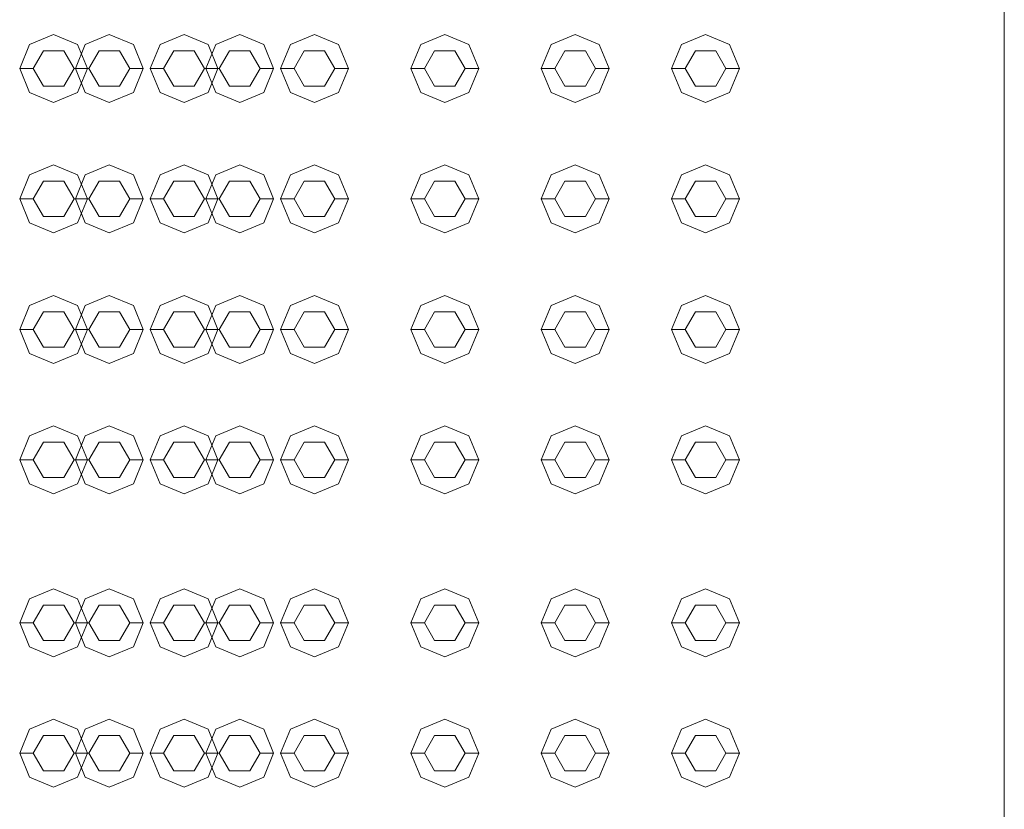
# Model space of a CAD drawing. Header units: millimetres. Extents: x 2 to 902, y -447 to 199.
# Tile 520 of 656: x 29.812 to 30.537, y 150.127 to 150.708. Entities that reach past the tile are written whole.
import ezdxf

# ---------------------------------------------------------------- set-up
doc = ezdxf.new("R2010")
doc.units = ezdxf.units.MM
doc.header["$MEASUREMENT"] = 0
doc.layers.add('IFC-Elemento construtivo genérico-Contorno', color=253, linetype='Continuous', lineweight=5)
doc.layers.add('IFC-Laje-Contorno', color=134, linetype='Continuous', lineweight=5)

msp = doc.modelspace()

# ---------------------------------------------------------------- linework, layer by layer
at = {"layer": 'IFC-Elemento construtivo genérico-Contorno', "color": 7, "lineweight": 5}
for p, q in [((29.81943, 150.69007), (29.83711, 150.6974)), ((29.83711, 150.6974), (29.85479, 150.69007)), ((29.86043, 150.69007), (29.87811, 150.6974)), ((29.87811, 150.6974), (29.89579, 150.69007)), ((29.91543, 150.69007), (29.93311, 150.6974)), ((29.93311, 150.6974), (29.95079, 150.69007)), ((29.95643, 150.69007), (29.97411, 150.6974)), ((29.97411, 150.6974), (29.99179, 150.69007)), ((30.01143, 150.69007), (30.02911, 150.6974)), ((30.02911, 150.6974), (30.04679, 150.69007)), ((30.10743, 150.69007), (30.12511, 150.6974)), ((30.12511, 150.6974), (30.14279, 150.69007)), ((30.20343, 150.69007), (30.22111, 150.6974)), ((30.22111, 150.6974), (30.23879, 150.69007)), ((30.29943, 150.69007), (30.31711, 150.6974)), ((30.31711, 150.6974), (30.33479, 150.69007)), ((29.81211, 150.6724), (29.81943, 150.69007)), ((29.82211, 150.6724), (29.82961, 150.68538)), ((29.82961, 150.68538), (29.84461, 150.68538)), ((29.84461, 150.68538), (29.85211, 150.6724)), ((29.85311, 150.6724), (29.86043, 150.69007)), ((29.85479, 150.69007), (29.86211, 150.6724)), ((29.86311, 150.6724), (29.87061, 150.68538)), ((29.87061, 150.68538), (29.88561, 150.68538)), ((29.88561, 150.68538), (29.89311, 150.6724)), ((29.89579, 150.69007), (29.90311, 150.6724)), ((29.90811, 150.6724), (29.91543, 150.69007)), ((29.91811, 150.6724), (29.92561, 150.68538)), ((29.92561, 150.68538), (29.94061, 150.68538)), ((29.94061, 150.68538), (29.94811, 150.6724)), ((29.94911, 150.6724), (29.95643, 150.69007)), ((29.95079, 150.69007), (29.95811, 150.6724)), ((29.95911, 150.6724), (29.96661, 150.68538)), ((29.96661, 150.68538), (29.98161, 150.68538)), ((29.98161, 150.68538), (29.98911, 150.6724)), ((29.99179, 150.69007), (29.99911, 150.6724)), ((30.00411, 150.6724), (30.01143, 150.69007)), ((30.01411, 150.6724), (30.02161, 150.68538)), ((30.02161, 150.68538), (30.03661, 150.68538)), ((30.03661, 150.68538), (30.04411, 150.6724)), ((30.04679, 150.69007), (30.05411, 150.6724)), ((30.10011, 150.6724), (30.10743, 150.69007)), ((30.11011, 150.6724), (30.11761, 150.68538)), ((30.11761, 150.68538), (30.13261, 150.68538)), ((30.13261, 150.68538), (30.14011, 150.6724)), ((30.14279, 150.69007), (30.15011, 150.6724)), ((30.19611, 150.6724), (30.20343, 150.69007)), ((30.20611, 150.6724), (30.21361, 150.68538)), ((30.21361, 150.68538), (30.22861, 150.68538)), ((30.22861, 150.68538), (30.23611, 150.6724)), ((30.23879, 150.69007), (30.24611, 150.6724)), ((30.29211, 150.6724), (30.29943, 150.69007)), ((30.30211, 150.6724), (30.30961, 150.68538)), ((30.30961, 150.68538), (30.32461, 150.68538)), ((30.32461, 150.68538), (30.33211, 150.6724)), ((30.33479, 150.69007), (30.34211, 150.6724)), ((29.81211, 150.6724), (29.82211, 150.6724)), ((29.81211, 150.6724), (29.81943, 150.65472)), ((29.82211, 150.6724), (29.82961, 150.65941)), ((29.84461, 150.65941), (29.85211, 150.6724)), ((29.85211, 150.6724), (29.86211, 150.6724)), ((29.85311, 150.6724), (29.86311, 150.6724)), ((29.85311, 150.6724), (29.86043, 150.65472)), ((29.85479, 150.65472), (29.86211, 150.6724)), ((29.86311, 150.6724), (29.87061, 150.65941)), ((29.88561, 150.65941), (29.89311, 150.6724)), ((29.89311, 150.6724), (29.90311, 150.6724)), ((29.89579, 150.65472), (29.90311, 150.6724)), ((29.90811, 150.6724), (29.91811, 150.6724)), ((29.90811, 150.6724), (29.91543, 150.65472)), ((29.91811, 150.6724), (29.92561, 150.65941)), ((29.94061, 150.65941), (29.94811, 150.6724)), ((29.94811, 150.6724), (29.95811, 150.6724)), ((29.94911, 150.6724), (29.95911, 150.6724)), ((29.94911, 150.6724), (29.95643, 150.65472)), ((29.95079, 150.65472), (29.95811, 150.6724)), ((29.95911, 150.6724), (29.96661, 150.65941)), ((29.98161, 150.65941), (29.98911, 150.6724)), ((29.98911, 150.6724), (29.99911, 150.6724)), ((29.99179, 150.65472), (29.99911, 150.6724)), ((30.00411, 150.6724), (30.01411, 150.6724)), ((30.00411, 150.6724), (30.01143, 150.65472)), ((30.01411, 150.6724), (30.02161, 150.65941)), ((30.03661, 150.65941), (30.04411, 150.6724)), ((30.04411, 150.6724), (30.05411, 150.6724)), ((30.04679, 150.65472), (30.05411, 150.6724)), ((30.10011, 150.6724), (30.11011, 150.6724)), ((30.10011, 150.6724), (30.10743, 150.65472)), ((30.11011, 150.6724), (30.11761, 150.65941)), ((30.13261, 150.65941), (30.14011, 150.6724)), ((30.14011, 150.6724), (30.15011, 150.6724)), ((30.14279, 150.65472), (30.15011, 150.6724)), ((30.19611, 150.6724), (30.20611, 150.6724)), ((30.19611, 150.6724), (30.20343, 150.65472)), ((30.20611, 150.6724), (30.21361, 150.65941)), ((30.22861, 150.65941), (30.23611, 150.6724)), ((30.23611, 150.6724), (30.24611, 150.6724)), ((30.23879, 150.65472), (30.24611, 150.6724)), ((30.29211, 150.6724), (30.30211, 150.6724)), ((30.29211, 150.6724), (30.29943, 150.65472)), ((30.30211, 150.6724), (30.30961, 150.65941)), ((30.32461, 150.65941), (30.33211, 150.6724)), ((30.33211, 150.6724), (30.34211, 150.6724)), ((30.33479, 150.65472), (30.34211, 150.6724)), ((29.82961, 150.65941), (29.84461, 150.65941)), ((29.87061, 150.65941), (29.88561, 150.65941)), ((29.92561, 150.65941), (29.94061, 150.65941)), ((29.96661, 150.65941), (29.98161, 150.65941)), ((30.02161, 150.65941), (30.03661, 150.65941)), ((30.11761, 150.65941), (30.13261, 150.65941)), ((30.21361, 150.65941), (30.22861, 150.65941)), ((30.30961, 150.65941), (30.32461, 150.65941)), ((29.81943, 150.65472), (29.83711, 150.6474)), ((29.83711, 150.6474), (29.85479, 150.65472)), ((29.86043, 150.65472), (29.87811, 150.6474)), ((29.87811, 150.6474), (29.89579, 150.65472)), ((29.91543, 150.65472), (29.93311, 150.6474)), ((29.93311, 150.6474), (29.95079, 150.65472)), ((29.95643, 150.65472), (29.97411, 150.6474)), ((29.97411, 150.6474), (29.99179, 150.65472)), ((30.01143, 150.65472), (30.02911, 150.6474)), ((30.02911, 150.6474), (30.04679, 150.65472)), ((30.10743, 150.65472), (30.12511, 150.6474)), ((30.12511, 150.6474), (30.14279, 150.65472)), ((30.20343, 150.65472), (30.22111, 150.6474)), ((30.22111, 150.6474), (30.23879, 150.65472)), ((30.29943, 150.65472), (30.31711, 150.6474)), ((30.31711, 150.6474), (30.33479, 150.65472)), ((29.81943, 150.59408), (29.83711, 150.6014)), ((29.83711, 150.6014), (29.85479, 150.59408)), ((29.86043, 150.59408), (29.87811, 150.6014)), ((29.87811, 150.6014), (29.89579, 150.59408)), ((29.91543, 150.59408), (29.93311, 150.6014)), ((29.93311, 150.6014), (29.95079, 150.59408)), ((29.95643, 150.59408), (29.97411, 150.6014)), ((29.97411, 150.6014), (29.99179, 150.59408)), ((30.01143, 150.59408), (30.02911, 150.6014)), ((30.02911, 150.6014), (30.04679, 150.59408)), ((30.10743, 150.59408), (30.12511, 150.6014)), ((30.12511, 150.6014), (30.14279, 150.59408)), ((30.20343, 150.59408), (30.22111, 150.6014)), ((30.22111, 150.6014), (30.23879, 150.59408)), ((30.29943, 150.59408), (30.31711, 150.6014)), ((30.31711, 150.6014), (30.33479, 150.59408)), ((29.81211, 150.5764), (29.81943, 150.59408)), ((29.85311, 150.5764), (29.86043, 150.59408)), ((29.85479, 150.59408), (29.86211, 150.5764)), ((29.89579, 150.59408), (29.90311, 150.5764)), ((29.90811, 150.5764), (29.91543, 150.59408)), ((29.94911, 150.5764), (29.95643, 150.59408)), ((29.95079, 150.59408), (29.95811, 150.5764)), ((29.99179, 150.59408), (29.99911, 150.5764)), ((30.00411, 150.5764), (30.01143, 150.59408)), ((30.04679, 150.59408), (30.05411, 150.5764)), ((30.10011, 150.5764), (30.10743, 150.59408)), ((30.14279, 150.59408), (30.15011, 150.5764)), ((30.19611, 150.5764), (30.20343, 150.59408)), ((30.23879, 150.59408), (30.24611, 150.5764)), ((30.29211, 150.5764), (30.29943, 150.59408)), ((30.33479, 150.59408), (30.34211, 150.5764)), ((29.82211, 150.5764), (29.82961, 150.58939)), ((29.82961, 150.58939), (29.84461, 150.58939)), ((29.84461, 150.58939), (29.85211, 150.5764)), ((29.86311, 150.5764), (29.87061, 150.58939)), ((29.87061, 150.58939), (29.88561, 150.58939)), ((29.88561, 150.58939), (29.89311, 150.5764)), ((29.91811, 150.5764), (29.92561, 150.58939)), ((29.92561, 150.58939), (29.94061, 150.58939)), ((29.94061, 150.58939), (29.94811, 150.5764)), ((29.95911, 150.5764), (29.96661, 150.58939)), ((29.96661, 150.58939), (29.98161, 150.58939)), ((29.98161, 150.58939), (29.98911, 150.5764)), ((30.01411, 150.5764), (30.02161, 150.58939)), ((30.02161, 150.58939), (30.03661, 150.58939)), ((30.03661, 150.58939), (30.04411, 150.5764)), ((30.11011, 150.5764), (30.11761, 150.58939)), ((30.11761, 150.58939), (30.13261, 150.58939)), ((30.13261, 150.58939), (30.14011, 150.5764)), ((30.20611, 150.5764), (30.21361, 150.58939)), ((30.21361, 150.58939), (30.22861, 150.58939)), ((30.22861, 150.58939), (30.23611, 150.5764)), ((30.30211, 150.5764), (30.30961, 150.58939)), ((30.30961, 150.58939), (30.32461, 150.58939)), ((30.32461, 150.58939), (30.33211, 150.5764)), ((29.81211, 150.5764), (29.82211, 150.5764)), ((29.81211, 150.5764), (29.81943, 150.55871)), ((29.82211, 150.5764), (29.82961, 150.5634)), ((29.84461, 150.5634), (29.85211, 150.5764)), ((29.85211, 150.5764), (29.86211, 150.5764)), ((29.85311, 150.5764), (29.86311, 150.5764)), ((29.85311, 150.5764), (29.86043, 150.55871)), ((29.85479, 150.55871), (29.86211, 150.5764)), ((29.86311, 150.5764), (29.87061, 150.5634)), ((29.88561, 150.5634), (29.89311, 150.5764)), ((29.89311, 150.5764), (29.90311, 150.5764)), ((29.89579, 150.55871), (29.90311, 150.5764)), ((29.90811, 150.5764), (29.91811, 150.5764)), ((29.90811, 150.5764), (29.91543, 150.55871)), ((29.91811, 150.5764), (29.92561, 150.5634)), ((29.94061, 150.5634), (29.94811, 150.5764)), ((29.94811, 150.5764), (29.95811, 150.5764)), ((29.94911, 150.5764), (29.95911, 150.5764)), ((29.94911, 150.5764), (29.95643, 150.55871)), ((29.95079, 150.55871), (29.95811, 150.5764)), ((29.95911, 150.5764), (29.96661, 150.5634)), ((29.98161, 150.5634), (29.98911, 150.5764)), ((29.98911, 150.5764), (29.99911, 150.5764)), ((29.99179, 150.55871), (29.99911, 150.5764)), ((30.00411, 150.5764), (30.01411, 150.5764)), ((30.00411, 150.5764), (30.01143, 150.55871)), ((30.01411, 150.5764), (30.02161, 150.5634)), ((30.03661, 150.5634), (30.04411, 150.5764)), ((30.04411, 150.5764), (30.05411, 150.5764)), ((30.04679, 150.55871), (30.05411, 150.5764)), ((30.10011, 150.5764), (30.11011, 150.5764)), ((30.10011, 150.5764), (30.10743, 150.55871)), ((30.11011, 150.5764), (30.11761, 150.5634)), ((30.13261, 150.5634), (30.14011, 150.5764)), ((30.14011, 150.5764), (30.15011, 150.5764)), ((30.14279, 150.55871), (30.15011, 150.5764)), ((30.19611, 150.5764), (30.20611, 150.5764)), ((30.19611, 150.5764), (30.20343, 150.55871)), ((30.20611, 150.5764), (30.21361, 150.5634)), ((30.22861, 150.5634), (30.23611, 150.5764)), ((30.23611, 150.5764), (30.24611, 150.5764)), ((30.23879, 150.55871), (30.24611, 150.5764)), ((30.29211, 150.5764), (30.30211, 150.5764)), ((30.29211, 150.5764), (30.29943, 150.55871)), ((30.30211, 150.5764), (30.30961, 150.5634)), ((30.32461, 150.5634), (30.33211, 150.5764)), ((30.33211, 150.5764), (30.34211, 150.5764)), ((30.33479, 150.55871), (30.34211, 150.5764)), ((29.82961, 150.5634), (29.84461, 150.5634)), ((29.87061, 150.5634), (29.88561, 150.5634)), ((29.92561, 150.5634), (29.94061, 150.5634)), ((29.96661, 150.5634), (29.98161, 150.5634)), ((30.02161, 150.5634), (30.03661, 150.5634)), ((30.11761, 150.5634), (30.13261, 150.5634)), ((30.21361, 150.5634), (30.22861, 150.5634)), ((30.30961, 150.5634), (30.32461, 150.5634)), ((29.81943, 150.55871), (29.83711, 150.5514)), ((29.83711, 150.5514), (29.85479, 150.55871)), ((29.86043, 150.55871), (29.87811, 150.5514)), ((29.87811, 150.5514), (29.89579, 150.55871)), ((29.91543, 150.55871), (29.93311, 150.5514)), ((29.93311, 150.5514), (29.95079, 150.55871)), ((29.95643, 150.55871), (29.97411, 150.5514)), ((29.97411, 150.5514), (29.99179, 150.55871)), ((30.01143, 150.55871), (30.02911, 150.5514)), ((30.02911, 150.5514), (30.04679, 150.55871)), ((30.10743, 150.55871), (30.12511, 150.5514)), ((30.12511, 150.5514), (30.14279, 150.55871)), ((30.20343, 150.55871), (30.22111, 150.5514)), ((30.22111, 150.5514), (30.23879, 150.55871)), ((30.29943, 150.55871), (30.31711, 150.5514)), ((30.31711, 150.5514), (30.33479, 150.55871)), ((29.81943, 150.49807), (29.83711, 150.50539)), ((29.83711, 150.50539), (29.85479, 150.49807)), ((29.86043, 150.49807), (29.87811, 150.50539)), ((29.87811, 150.50539), (29.89579, 150.49807)), ((29.91543, 150.49807), (29.93311, 150.50539)), ((29.93311, 150.50539), (29.95079, 150.49807)), ((29.95643, 150.49807), (29.97411, 150.50539)), ((29.97411, 150.50539), (29.99179, 150.49807)), ((30.01143, 150.49807), (30.02911, 150.50539)), ((30.02911, 150.50539), (30.04679, 150.49807)), ((30.10743, 150.49807), (30.12511, 150.50539)), ((30.12511, 150.50539), (30.14279, 150.49807)), ((30.20343, 150.49807), (30.22111, 150.50539)), ((30.22111, 150.50539), (30.23879, 150.49807)), ((30.29943, 150.49807), (30.31711, 150.50539)), ((30.31711, 150.50539), (30.33479, 150.49807)), ((29.81211, 150.48039), (29.81943, 150.49807)), ((29.85311, 150.48039), (29.86043, 150.49807)), ((29.85479, 150.49807), (29.86211, 150.48039)), ((29.89579, 150.49807), (29.90311, 150.48039)), ((29.90811, 150.48039), (29.91543, 150.49807)), ((29.94911, 150.48039), (29.95643, 150.49807)), ((29.95079, 150.49807), (29.95811, 150.48039)), ((29.99179, 150.49807), (29.99911, 150.48039)), ((30.00411, 150.48039), (30.01143, 150.49807)), ((30.04679, 150.49807), (30.05411, 150.48039)), ((30.10011, 150.48039), (30.10743, 150.49807)), ((30.14279, 150.49807), (30.15011, 150.48039)), ((30.19611, 150.48039), (30.20343, 150.49807)), ((30.23879, 150.49807), (30.24611, 150.48039)), ((30.29211, 150.48039), (30.29943, 150.49807)), ((30.33479, 150.49807), (30.34211, 150.48039)), ((29.82211, 150.48039), (29.82961, 150.49338)), ((29.82961, 150.49338), (29.84461, 150.49338)), ((29.84461, 150.49338), (29.85211, 150.48039)), ((29.86311, 150.48039), (29.87061, 150.49338)), ((29.87061, 150.49338), (29.88561, 150.49338)), ((29.88561, 150.49338), (29.89311, 150.48039)), ((29.91811, 150.48039), (29.92561, 150.49338)), ((29.92561, 150.49338), (29.94061, 150.49338)), ((29.94061, 150.49338), (29.94811, 150.48039)), ((29.95911, 150.48039), (29.96661, 150.49338)), ((29.96661, 150.49338), (29.98161, 150.49338)), ((29.98161, 150.49338), (29.98911, 150.48039)), ((30.01411, 150.48039), (30.02161, 150.49338)), ((30.02161, 150.49338), (30.03661, 150.49338)), ((30.03661, 150.49338), (30.04411, 150.48039)), ((30.11011, 150.48039), (30.11761, 150.49338)), ((30.11761, 150.49338), (30.13261, 150.49338)), ((30.13261, 150.49338), (30.14011, 150.48039)), ((30.20611, 150.48039), (30.21361, 150.49338)), ((30.21361, 150.49338), (30.22861, 150.49338)), ((30.22861, 150.49338), (30.23611, 150.48039)), ((30.30211, 150.48039), (30.30961, 150.49338)), ((30.30961, 150.49338), (30.32461, 150.49338)), ((30.32461, 150.49338), (30.33211, 150.48039)), ((29.81211, 150.48039), (29.82211, 150.48039)), ((29.81211, 150.48039), (29.81943, 150.46272)), ((29.82211, 150.48039), (29.82961, 150.46741)), ((29.84461, 150.46741), (29.85211, 150.48039)), ((29.85211, 150.48039), (29.86211, 150.48039)), ((29.85311, 150.48039), (29.86311, 150.48039)), ((29.85311, 150.48039), (29.86043, 150.46272)), ((29.85479, 150.46272), (29.86211, 150.48039)), ((29.86311, 150.48039), (29.87061, 150.46741)), ((29.88561, 150.46741), (29.89311, 150.48039)), ((29.89311, 150.48039), (29.90311, 150.48039)), ((29.89579, 150.46272), (29.90311, 150.48039)), ((29.90811, 150.48039), (29.91811, 150.48039)), ((29.90811, 150.48039), (29.91543, 150.46272)), ((29.91811, 150.48039), (29.92561, 150.46741)), ((29.94061, 150.46741), (29.94811, 150.48039)), ((29.94811, 150.48039), (29.95811, 150.48039)), ((29.94911, 150.48039), (29.95911, 150.48039)), ((29.94911, 150.48039), (29.95643, 150.46272)), ((29.95079, 150.46272), (29.95811, 150.48039)), ((29.95911, 150.48039), (29.96661, 150.46741)), ((29.98161, 150.46741), (29.98911, 150.48039)), ((29.98911, 150.48039), (29.99911, 150.48039)), ((29.99179, 150.46272), (29.99911, 150.48039)), ((30.00411, 150.48039), (30.01411, 150.48039)), ((30.00411, 150.48039), (30.01143, 150.46272)), ((30.01411, 150.48039), (30.02161, 150.46741)), ((30.03661, 150.46741), (30.04411, 150.48039)), ((30.04411, 150.48039), (30.05411, 150.48039)), ((30.04679, 150.46272), (30.05411, 150.48039)), ((30.10011, 150.48039), (30.11011, 150.48039)), ((30.10011, 150.48039), (30.10743, 150.46272)), ((30.11011, 150.48039), (30.11761, 150.46741)), ((30.13261, 150.46741), (30.14011, 150.48039)), ((30.14011, 150.48039), (30.15011, 150.48039)), ((30.14279, 150.46272), (30.15011, 150.48039)), ((30.19611, 150.48039), (30.20611, 150.48039)), ((30.19611, 150.48039), (30.20343, 150.46272)), ((30.20611, 150.48039), (30.21361, 150.46741)), ((30.22861, 150.46741), (30.23611, 150.48039)), ((30.23611, 150.48039), (30.24611, 150.48039)), ((30.23879, 150.46272), (30.24611, 150.48039)), ((30.29211, 150.48039), (30.30211, 150.48039)), ((30.29211, 150.48039), (30.29943, 150.46272)), ((30.30211, 150.48039), (30.30961, 150.46741)), ((30.32461, 150.46741), (30.33211, 150.48039)), ((30.33211, 150.48039), (30.34211, 150.48039)), ((30.33479, 150.46272), (30.34211, 150.48039)), ((29.82961, 150.46741), (29.84461, 150.46741)), ((29.87061, 150.46741), (29.88561, 150.46741)), ((29.92561, 150.46741), (29.94061, 150.46741)), ((29.96661, 150.46741), (29.98161, 150.46741)), ((30.02161, 150.46741), (30.03661, 150.46741)), ((30.11761, 150.46741), (30.13261, 150.46741)), ((30.21361, 150.46741), (30.22861, 150.46741)), ((30.30961, 150.46741), (30.32461, 150.46741)), ((29.81943, 150.46272), (29.83711, 150.45539)), ((29.83711, 150.45539), (29.85479, 150.46272)), ((29.86043, 150.46272), (29.87811, 150.45539)), ((29.87811, 150.45539), (29.89579, 150.46272)), ((29.91543, 150.46272), (29.93311, 150.45539)), ((29.93311, 150.45539), (29.95079, 150.46272)), ((29.95643, 150.46272), (29.97411, 150.45539)), ((29.97411, 150.45539), (29.99179, 150.46272)), ((30.01143, 150.46272), (30.02911, 150.45539)), ((30.02911, 150.45539), (30.04679, 150.46272)), ((30.10743, 150.46272), (30.12511, 150.45539)), ((30.12511, 150.45539), (30.14279, 150.46272)), ((30.20343, 150.46272), (30.22111, 150.45539)), ((30.22111, 150.45539), (30.23879, 150.46272)), ((30.29943, 150.46272), (30.31711, 150.45539)), ((30.31711, 150.45539), (30.33479, 150.46272)), ((29.81943, 150.40207), (29.83711, 150.4094)), ((29.83711, 150.4094), (29.85479, 150.40207)), ((29.86043, 150.40207), (29.87811, 150.4094)), ((29.87811, 150.4094), (29.89579, 150.40207)), ((29.91543, 150.40207), (29.93311, 150.4094)), ((29.93311, 150.4094), (29.95079, 150.40207)), ((29.95643, 150.40207), (29.97411, 150.4094)), ((29.97411, 150.4094), (29.99179, 150.40207)), ((30.01143, 150.40207), (30.02911, 150.4094)), ((30.02911, 150.4094), (30.04679, 150.40207)), ((30.10743, 150.40207), (30.12511, 150.4094)), ((30.12511, 150.4094), (30.14279, 150.40207)), ((30.20343, 150.40207), (30.22111, 150.4094)), ((30.22111, 150.4094), (30.23879, 150.40207)), ((30.29943, 150.40207), (30.31711, 150.4094)), ((30.31711, 150.4094), (30.33479, 150.40207)), ((29.81211, 150.3844), (29.81943, 150.40207)), ((29.85311, 150.3844), (29.86043, 150.40207)), ((29.85479, 150.40207), (29.86211, 150.3844)), ((29.89579, 150.40207), (29.90311, 150.3844)), ((29.90811, 150.3844), (29.91543, 150.40207)), ((29.94911, 150.3844), (29.95643, 150.40207)), ((29.95079, 150.40207), (29.95811, 150.3844)), ((29.99179, 150.40207), (29.99911, 150.3844)), ((30.00411, 150.3844), (30.01143, 150.40207)), ((30.04679, 150.40207), (30.05411, 150.3844)), ((30.10011, 150.3844), (30.10743, 150.40207)), ((30.14279, 150.40207), (30.15011, 150.3844)), ((30.19611, 150.3844), (30.20343, 150.40207)), ((30.23879, 150.40207), (30.24611, 150.3844)), ((30.29211, 150.3844), (30.29943, 150.40207)), ((30.33479, 150.40207), (30.34211, 150.3844)), ((29.82211, 150.3844), (29.82961, 150.39739)), ((29.82961, 150.39739), (29.84461, 150.39739)), ((29.84461, 150.39739), (29.85211, 150.3844)), ((29.86311, 150.3844), (29.87061, 150.39739)), ((29.87061, 150.39739), (29.88561, 150.39739)), ((29.88561, 150.39739), (29.89311, 150.3844)), ((29.91811, 150.3844), (29.92561, 150.39739)), ((29.92561, 150.39739), (29.94061, 150.39739)), ((29.94061, 150.39739), (29.94811, 150.3844)), ((29.95911, 150.3844), (29.96661, 150.39739)), ((29.96661, 150.39739), (29.98161, 150.39739)), ((29.98161, 150.39739), (29.98911, 150.3844)), ((30.01411, 150.3844), (30.02161, 150.39739)), ((30.02161, 150.39739), (30.03661, 150.39739)), ((30.03661, 150.39739), (30.04411, 150.3844)), ((30.11011, 150.3844), (30.11761, 150.39739)), ((30.11761, 150.39739), (30.13261, 150.39739)), ((30.13261, 150.39739), (30.14011, 150.3844)), ((30.20611, 150.3844), (30.21361, 150.39739)), ((30.21361, 150.39739), (30.22861, 150.39739)), ((30.22861, 150.39739), (30.23611, 150.3844)), ((30.30211, 150.3844), (30.30961, 150.39739)), ((30.30961, 150.39739), (30.32461, 150.39739)), ((30.32461, 150.39739), (30.33211, 150.3844)), ((29.81211, 150.3844), (29.82211, 150.3844)), ((29.81211, 150.3844), (29.81943, 150.36672)), ((29.82211, 150.3844), (29.82961, 150.37141)), ((29.84461, 150.37141), (29.85211, 150.3844)), ((29.85211, 150.3844), (29.86211, 150.3844)), ((29.85311, 150.3844), (29.86311, 150.3844)), ((29.85311, 150.3844), (29.86043, 150.36672)), ((29.85479, 150.36672), (29.86211, 150.3844)), ((29.86311, 150.3844), (29.87061, 150.37141)), ((29.88561, 150.37141), (29.89311, 150.3844)), ((29.89311, 150.3844), (29.90311, 150.3844)), ((29.89579, 150.36672), (29.90311, 150.3844)), ((29.90811, 150.3844), (29.91811, 150.3844)), ((29.90811, 150.3844), (29.91543, 150.36672)), ((29.91811, 150.3844), (29.92561, 150.37141)), ((29.94061, 150.37141), (29.94811, 150.3844)), ((29.94811, 150.3844), (29.95811, 150.3844)), ((29.94911, 150.3844), (29.95911, 150.3844)), ((29.94911, 150.3844), (29.95643, 150.36672)), ((29.95079, 150.36672), (29.95811, 150.3844)), ((29.95911, 150.3844), (29.96661, 150.37141)), ((29.98161, 150.37141), (29.98911, 150.3844)), ((29.98911, 150.3844), (29.99911, 150.3844)), ((29.99179, 150.36672), (29.99911, 150.3844)), ((30.00411, 150.3844), (30.01411, 150.3844)), ((30.00411, 150.3844), (30.01143, 150.36672)), ((30.01411, 150.3844), (30.02161, 150.37141)), ((30.03661, 150.37141), (30.04411, 150.3844)), ((30.04411, 150.3844), (30.05411, 150.3844)), ((30.04679, 150.36672), (30.05411, 150.3844)), ((30.10011, 150.3844), (30.11011, 150.3844)), ((30.10011, 150.3844), (30.10743, 150.36672)), ((30.11011, 150.3844), (30.11761, 150.37141)), ((30.13261, 150.37141), (30.14011, 150.3844)), ((30.14011, 150.3844), (30.15011, 150.3844)), ((30.14279, 150.36672), (30.15011, 150.3844)), ((30.19611, 150.3844), (30.20611, 150.3844)), ((30.19611, 150.3844), (30.20343, 150.36672)), ((30.20611, 150.3844), (30.21361, 150.37141)), ((30.22861, 150.37141), (30.23611, 150.3844)), ((30.23611, 150.3844), (30.24611, 150.3844)), ((30.23879, 150.36672), (30.24611, 150.3844)), ((30.29211, 150.3844), (30.30211, 150.3844)), ((30.29211, 150.3844), (30.29943, 150.36672)), ((30.30211, 150.3844), (30.30961, 150.37141)), ((30.32461, 150.37141), (30.33211, 150.3844)), ((30.33211, 150.3844), (30.34211, 150.3844)), ((30.33479, 150.36672), (30.34211, 150.3844)), ((29.81943, 150.36672), (29.83711, 150.3594)), ((29.82961, 150.37141), (29.84461, 150.37141)), ((29.83711, 150.3594), (29.85479, 150.36672)), ((29.86043, 150.36672), (29.87811, 150.3594)), ((29.87061, 150.37141), (29.88561, 150.37141)), ((29.87811, 150.3594), (29.89579, 150.36672)), ((29.91543, 150.36672), (29.93311, 150.3594)), ((29.92561, 150.37141), (29.94061, 150.37141)), ((29.93311, 150.3594), (29.95079, 150.36672)), ((29.95643, 150.36672), (29.97411, 150.3594)), ((29.96661, 150.37141), (29.98161, 150.37141)), ((29.97411, 150.3594), (29.99179, 150.36672)), ((30.01143, 150.36672), (30.02911, 150.3594)), ((30.02161, 150.37141), (30.03661, 150.37141)), ((30.02911, 150.3594), (30.04679, 150.36672)), ((30.10743, 150.36672), (30.12511, 150.3594)), ((30.11761, 150.37141), (30.13261, 150.37141)), ((30.12511, 150.3594), (30.14279, 150.36672)), ((30.20343, 150.36672), (30.22111, 150.3594)), ((30.21361, 150.37141), (30.22861, 150.37141)), ((30.22111, 150.3594), (30.23879, 150.36672)), ((30.29943, 150.36672), (30.31711, 150.3594)), ((30.30961, 150.37141), (30.32461, 150.37141)), ((30.31711, 150.3594), (30.33479, 150.36672)), ((29.81943, 150.28207), (29.83711, 150.2894)), ((29.83711, 150.2894), (29.85479, 150.28207)), ((29.86043, 150.28207), (29.87811, 150.2894)), ((29.87811, 150.2894), (29.89579, 150.28207)), ((29.91543, 150.28207), (29.93311, 150.2894)), ((29.93311, 150.2894), (29.95079, 150.28207)), ((29.95643, 150.28207), (29.97411, 150.2894)), ((29.97411, 150.2894), (29.99179, 150.28207)), ((30.01143, 150.28207), (30.02911, 150.2894)), ((30.02911, 150.2894), (30.04679, 150.28207)), ((30.10743, 150.28207), (30.12511, 150.2894)), ((30.12511, 150.2894), (30.14279, 150.28207)), ((30.20343, 150.28207), (30.22111, 150.2894)), ((30.22111, 150.2894), (30.23879, 150.28207)), ((30.29943, 150.28207), (30.31711, 150.2894)), ((30.31711, 150.2894), (30.33479, 150.28207)), ((29.81211, 150.2644), (29.81943, 150.28207)), ((29.85311, 150.2644), (29.86043, 150.28207)), ((29.85479, 150.28207), (29.86211, 150.2644)), ((29.89579, 150.28207), (29.90311, 150.2644)), ((29.90811, 150.2644), (29.91543, 150.28207)), ((29.94911, 150.2644), (29.95643, 150.28207)), ((29.95079, 150.28207), (29.95811, 150.2644)), ((29.99179, 150.28207), (29.99911, 150.2644)), ((30.00411, 150.2644), (30.01143, 150.28207)), ((30.04679, 150.28207), (30.05411, 150.2644)), ((30.10011, 150.2644), (30.10743, 150.28207)), ((30.14279, 150.28207), (30.15011, 150.2644)), ((30.19611, 150.2644), (30.20343, 150.28207)), ((30.23879, 150.28207), (30.24611, 150.2644)), ((30.29211, 150.2644), (30.29943, 150.28207)), ((30.33479, 150.28207), (30.34211, 150.2644)), ((29.82211, 150.2644), (29.82961, 150.27739)), ((29.82961, 150.27739), (29.84461, 150.27739)), ((29.84461, 150.27739), (29.85211, 150.2644)), ((29.86311, 150.2644), (29.87061, 150.27739)), ((29.87061, 150.27739), (29.88561, 150.27739)), ((29.88561, 150.27739), (29.89311, 150.2644)), ((29.91811, 150.2644), (29.92561, 150.27739)), ((29.92561, 150.27739), (29.94061, 150.27739)), ((29.94061, 150.27739), (29.94811, 150.2644)), ((29.95911, 150.2644), (29.96661, 150.27739)), ((29.96661, 150.27739), (29.98161, 150.27739)), ((29.98161, 150.27739), (29.98911, 150.2644)), ((30.01411, 150.2644), (30.02161, 150.27739)), ((30.02161, 150.27739), (30.03661, 150.27739)), ((30.03661, 150.27739), (30.04411, 150.2644)), ((30.11011, 150.2644), (30.11761, 150.27739)), ((30.11761, 150.27739), (30.13261, 150.27739)), ((30.13261, 150.27739), (30.14011, 150.2644)), ((30.20611, 150.2644), (30.21361, 150.27739)), ((30.21361, 150.27739), (30.22861, 150.27739)), ((30.22861, 150.27739), (30.23611, 150.2644)), ((30.30211, 150.2644), (30.30961, 150.27739)), ((30.30961, 150.27739), (30.32461, 150.27739)), ((30.32461, 150.27739), (30.33211, 150.2644)), ((29.81211, 150.2644), (29.82211, 150.2644)), ((29.81211, 150.2644), (29.81943, 150.24672)), ((29.82211, 150.2644), (29.82961, 150.25141)), ((29.84461, 150.25141), (29.85211, 150.2644)), ((29.85211, 150.2644), (29.86211, 150.2644)), ((29.85311, 150.2644), (29.86311, 150.2644)), ((29.85311, 150.2644), (29.86043, 150.24672)), ((29.85479, 150.24672), (29.86211, 150.2644)), ((29.86311, 150.2644), (29.87061, 150.25141)), ((29.88561, 150.25141), (29.89311, 150.2644)), ((29.89311, 150.2644), (29.90311, 150.2644)), ((29.89579, 150.24672), (29.90311, 150.2644)), ((29.90811, 150.2644), (29.91811, 150.2644)), ((29.90811, 150.2644), (29.91543, 150.24672)), ((29.91811, 150.2644), (29.92561, 150.25141)), ((29.94061, 150.25141), (29.94811, 150.2644)), ((29.94811, 150.2644), (29.95811, 150.2644)), ((29.94911, 150.2644), (29.95911, 150.2644)), ((29.94911, 150.2644), (29.95643, 150.24672)), ((29.95079, 150.24672), (29.95811, 150.2644)), ((29.95911, 150.2644), (29.96661, 150.25141)), ((29.98161, 150.25141), (29.98911, 150.2644)), ((29.98911, 150.2644), (29.99911, 150.2644)), ((29.99179, 150.24672), (29.99911, 150.2644)), ((30.00411, 150.2644), (30.01411, 150.2644)), ((30.00411, 150.2644), (30.01143, 150.24672)), ((30.01411, 150.2644), (30.02161, 150.25141)), ((30.03661, 150.25141), (30.04411, 150.2644)), ((30.04411, 150.2644), (30.05411, 150.2644)), ((30.04679, 150.24672), (30.05411, 150.2644)), ((30.10011, 150.2644), (30.11011, 150.2644)), ((30.10011, 150.2644), (30.10743, 150.24672)), ((30.11011, 150.2644), (30.11761, 150.25141)), ((30.13261, 150.25141), (30.14011, 150.2644)), ((30.14011, 150.2644), (30.15011, 150.2644)), ((30.14279, 150.24672), (30.15011, 150.2644)), ((30.19611, 150.2644), (30.20611, 150.2644)), ((30.19611, 150.2644), (30.20343, 150.24672)), ((30.20611, 150.2644), (30.21361, 150.25141)), ((30.22861, 150.25141), (30.23611, 150.2644)), ((30.23611, 150.2644), (30.24611, 150.2644)), ((30.23879, 150.24672), (30.24611, 150.2644)), ((30.29211, 150.2644), (30.30211, 150.2644)), ((30.29211, 150.2644), (30.29943, 150.24672)), ((30.30211, 150.2644), (30.30961, 150.25141)), ((30.32461, 150.25141), (30.33211, 150.2644)), ((30.33211, 150.2644), (30.34211, 150.2644)), ((30.33479, 150.24672), (30.34211, 150.2644)), ((29.82961, 150.25141), (29.84461, 150.25141)), ((29.87061, 150.25141), (29.88561, 150.25141)), ((29.92561, 150.25141), (29.94061, 150.25141)), ((29.96661, 150.25141), (29.98161, 150.25141)), ((30.02161, 150.25141), (30.03661, 150.25141)), ((30.11761, 150.25141), (30.13261, 150.25141)), ((30.21361, 150.25141), (30.22861, 150.25141)), ((30.30961, 150.25141), (30.32461, 150.25141)), ((29.81943, 150.24672), (29.83711, 150.2394)), ((29.83711, 150.2394), (29.85479, 150.24672)), ((29.86043, 150.24672), (29.87811, 150.2394)), ((29.87811, 150.2394), (29.89579, 150.24672)), ((29.91543, 150.24672), (29.93311, 150.2394)), ((29.93311, 150.2394), (29.95079, 150.24672)), ((29.95643, 150.24672), (29.97411, 150.2394)), ((29.97411, 150.2394), (29.99179, 150.24672)), ((30.01143, 150.24672), (30.02911, 150.2394)), ((30.02911, 150.2394), (30.04679, 150.24672)), ((30.10743, 150.24672), (30.12511, 150.2394)), ((30.12511, 150.2394), (30.14279, 150.24672)), ((30.20343, 150.24672), (30.22111, 150.2394)), ((30.22111, 150.2394), (30.23879, 150.24672)), ((30.29943, 150.24672), (30.31711, 150.2394)), ((30.31711, 150.2394), (30.33479, 150.24672)), ((29.81943, 150.18608), (29.83711, 150.19339)), ((29.83711, 150.19339), (29.85479, 150.18608)), ((29.86043, 150.18608), (29.87811, 150.19339)), ((29.87811, 150.19339), (29.89579, 150.18608)), ((29.91543, 150.18608), (29.93311, 150.19339)), ((29.93311, 150.19339), (29.95079, 150.18608)), ((29.95643, 150.18608), (29.97411, 150.19339)), ((29.97411, 150.19339), (29.99179, 150.18608)), ((30.01143, 150.18608), (30.02911, 150.19339)), ((30.02911, 150.19339), (30.04679, 150.18608)), ((30.10743, 150.18608), (30.12511, 150.19339)), ((30.12511, 150.19339), (30.14279, 150.18608)), ((30.20343, 150.18608), (30.22111, 150.19339)), ((30.22111, 150.19339), (30.23879, 150.18608)), ((30.29943, 150.18608), (30.31711, 150.19339)), ((30.31711, 150.19339), (30.33479, 150.18608)), ((29.81211, 150.16839), (29.81943, 150.18608)), ((29.85311, 150.16839), (29.86043, 150.18608)), ((29.85479, 150.18608), (29.86211, 150.16839)), ((29.89579, 150.18608), (29.90311, 150.16839)), ((29.90811, 150.16839), (29.91543, 150.18608)), ((29.94911, 150.16839), (29.95643, 150.18608)), ((29.95079, 150.18608), (29.95811, 150.16839)), ((29.99179, 150.18608), (29.99911, 150.16839)), ((30.00411, 150.16839), (30.01143, 150.18608)), ((30.04679, 150.18608), (30.05411, 150.16839)), ((30.10011, 150.16839), (30.10743, 150.18608)), ((30.14279, 150.18608), (30.15011, 150.16839)), ((30.19611, 150.16839), (30.20343, 150.18608)), ((30.23879, 150.18608), (30.24611, 150.16839)), ((30.29211, 150.16839), (30.29943, 150.18608)), ((30.33479, 150.18608), (30.34211, 150.16839)), ((29.82211, 150.16839), (29.82961, 150.18139)), ((29.82961, 150.18139), (29.84461, 150.18139)), ((29.84461, 150.18139), (29.85211, 150.16839)), ((29.86311, 150.16839), (29.87061, 150.18139)), ((29.87061, 150.18139), (29.88561, 150.18139)), ((29.88561, 150.18139), (29.89311, 150.16839)), ((29.91811, 150.16839), (29.92561, 150.18139)), ((29.92561, 150.18139), (29.94061, 150.18139)), ((29.94061, 150.18139), (29.94811, 150.16839)), ((29.95911, 150.16839), (29.96661, 150.18139)), ((29.96661, 150.18139), (29.98161, 150.18139)), ((29.98161, 150.18139), (29.98911, 150.16839)), ((30.01411, 150.16839), (30.02161, 150.18139)), ((30.02161, 150.18139), (30.03661, 150.18139)), ((30.03661, 150.18139), (30.04411, 150.16839)), ((30.11011, 150.16839), (30.11761, 150.18139)), ((30.11761, 150.18139), (30.13261, 150.18139)), ((30.13261, 150.18139), (30.14011, 150.16839)), ((30.20611, 150.16839), (30.21361, 150.18139)), ((30.21361, 150.18139), (30.22861, 150.18139)), ((30.22861, 150.18139), (30.23611, 150.16839)), ((30.30211, 150.16839), (30.30961, 150.18139)), ((30.30961, 150.18139), (30.32461, 150.18139)), ((30.32461, 150.18139), (30.33211, 150.16839)), ((29.81211, 150.16839), (29.82211, 150.16839)), ((29.81211, 150.16839), (29.81943, 150.15072)), ((29.82211, 150.16839), (29.82961, 150.1554)), ((29.84461, 150.1554), (29.85211, 150.16839)), ((29.85211, 150.16839), (29.86211, 150.16839)), ((29.85311, 150.16839), (29.86311, 150.16839)), ((29.85311, 150.16839), (29.86043, 150.15072)), ((29.85479, 150.15072), (29.86211, 150.16839)), ((29.86311, 150.16839), (29.87061, 150.1554)), ((29.88561, 150.1554), (29.89311, 150.16839)), ((29.89311, 150.16839), (29.90311, 150.16839)), ((29.89579, 150.15072), (29.90311, 150.16839)), ((29.90811, 150.16839), (29.91811, 150.16839)), ((29.90811, 150.16839), (29.91543, 150.15072)), ((29.91811, 150.16839), (29.92561, 150.1554)), ((29.94061, 150.1554), (29.94811, 150.16839)), ((29.94811, 150.16839), (29.95811, 150.16839)), ((29.94911, 150.16839), (29.95911, 150.16839)), ((29.94911, 150.16839), (29.95643, 150.15072)), ((29.95079, 150.15072), (29.95811, 150.16839)), ((29.95911, 150.16839), (29.96661, 150.1554)), ((29.98161, 150.1554), (29.98911, 150.16839)), ((29.98911, 150.16839), (29.99911, 150.16839)), ((29.99179, 150.15072), (29.99911, 150.16839)), ((30.00411, 150.16839), (30.01411, 150.16839)), ((30.00411, 150.16839), (30.01143, 150.15072)), ((30.01411, 150.16839), (30.02161, 150.1554)), ((30.03661, 150.1554), (30.04411, 150.16839)), ((30.04411, 150.16839), (30.05411, 150.16839)), ((30.04679, 150.15072), (30.05411, 150.16839)), ((30.10011, 150.16839), (30.11011, 150.16839)), ((30.10011, 150.16839), (30.10743, 150.15072)), ((30.11011, 150.16839), (30.11761, 150.1554)), ((30.13261, 150.1554), (30.14011, 150.16839)), ((30.14011, 150.16839), (30.15011, 150.16839)), ((30.14279, 150.15072), (30.15011, 150.16839)), ((30.19611, 150.16839), (30.20611, 150.16839)), ((30.19611, 150.16839), (30.20343, 150.15072)), ((30.20611, 150.16839), (30.21361, 150.1554)), ((30.22861, 150.1554), (30.23611, 150.16839)), ((30.23611, 150.16839), (30.24611, 150.16839)), ((30.23879, 150.15072), (30.24611, 150.16839)), ((30.29211, 150.16839), (30.30211, 150.16839)), ((30.29211, 150.16839), (30.29943, 150.15072)), ((30.30211, 150.16839), (30.30961, 150.1554)), ((30.32461, 150.1554), (30.33211, 150.16839)), ((30.33211, 150.16839), (30.34211, 150.16839)), ((30.33479, 150.15072), (30.34211, 150.16839)), ((29.82961, 150.1554), (29.84461, 150.1554)), ((29.87061, 150.1554), (29.88561, 150.1554)), ((29.92561, 150.1554), (29.94061, 150.1554)), ((29.96661, 150.1554), (29.98161, 150.1554)), ((30.02161, 150.1554), (30.03661, 150.1554)), ((30.11761, 150.1554), (30.13261, 150.1554)), ((30.21361, 150.1554), (30.22861, 150.1554)), ((30.30961, 150.1554), (30.32461, 150.1554)), ((29.81943, 150.15072), (29.83711, 150.14339)), ((29.83711, 150.14339), (29.85479, 150.15072)), ((29.86043, 150.15072), (29.87811, 150.14339)), ((29.87811, 150.14339), (29.89579, 150.15072)), ((29.91543, 150.15072), (29.93311, 150.14339)), ((29.93311, 150.14339), (29.95079, 150.15072)), ((29.95643, 150.15072), (29.97411, 150.14339)), ((29.97411, 150.14339), (29.99179, 150.15072)), ((30.01143, 150.15072), (30.02911, 150.14339)), ((30.02911, 150.14339), (30.04679, 150.15072)), ((30.10743, 150.15072), (30.12511, 150.14339)), ((30.12511, 150.14339), (30.14279, 150.15072)), ((30.20343, 150.15072), (30.22111, 150.14339)), ((30.22111, 150.14339), (30.23879, 150.15072)), ((30.29943, 150.15072), (30.31711, 150.14339)), ((30.31711, 150.14339), (30.33479, 150.15072))]:
    msp.add_line(p, q, dxfattribs=at)
at = {"layer": 'IFC-Laje-Contorno', "color": 7, "lineweight": 5}
for p, q in [((30.53711, 149.12153), (30.53711, 152.72304)), ((30.53711, 149.32153), (30.53711, 152.72303))]:
    msp.add_line(p, q, dxfattribs=at)

doc.saveas('drawing.dxf')
